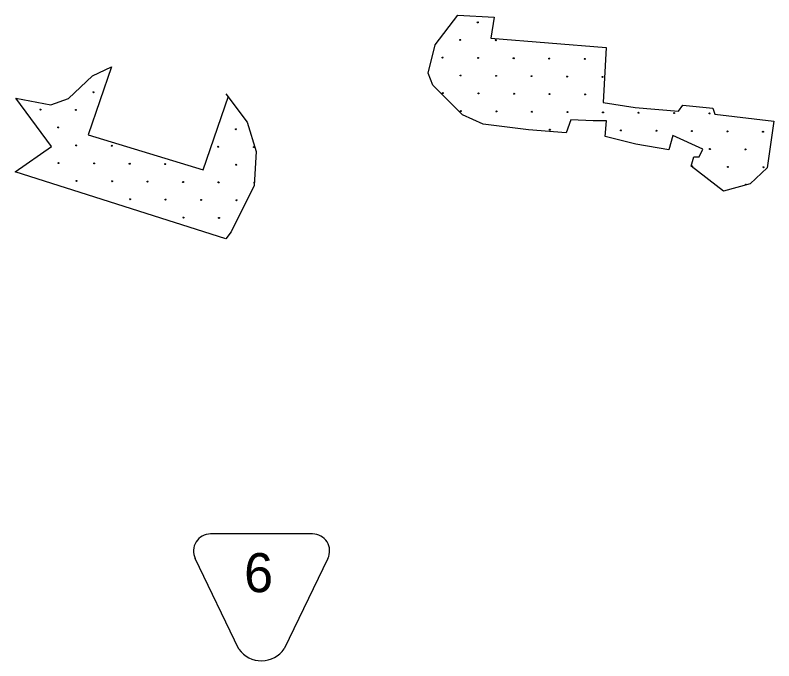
# Model space of a CAD drawing. Extents: x 1612280 to 1883141, y 560852 to 780851.
# Drawn here: x 1746581 to 1754794, y 688416 to 695400 of the extents above; entities that cross this region are included whole.
import ezdxf

# ---------------------------------------------------------------- set-up
doc = ezdxf.new("R2010")
doc.units = 0
for name, color, linetype in [('DESIGN - EROSION CONTROL - Devices', 7, 'Continuous'), ('DESIGN - ROW - Easement Linework and Patterning', 7, 'Continuous'), ('DESIGN - SCRATCH - User 1', 7, 'Continuous')]:
    doc.layers.add(name, color=color, linetype=linetype)

msp = doc.modelspace()

# ---------------------------------------------------------------- linework, layer by layer
at = {"layer": 'DESIGN - EROSION CONTROL - Devices'}
for centre in [(1751589.7, 695322.5), (1751589.7, 695322.5), (1751399.2, 695132.1), (1751399.2, 695132.1), (1751783.8, 695128.3), (1751783.8, 695128.3), (1751208.8, 694941.7), (1751208.8, 694941.7), (1751593.4, 694937.9), (1751593.4, 694937.9), (1751977.9, 694934.2), (1751977.9, 694934.2), (1752362.5, 694930.5), (1752362.5, 694930.5), (1752747, 694926.7), (1752747, 694926.7), (1751403, 694747.5), (1751403, 694747.5), (1751787.5, 694743.8), (1751787.5, 694743.8), (1752172.1, 694740.1), (1752172.1, 694740.1), (1752556.6, 694736.3), (1752556.6, 694736.3), (1752941.2, 694732.6), (1752941.2, 694732.6), (1747428.6, 694566), (1747428.6, 694566), (1751212.6, 694557.1), (1751212.6, 694557.1), (1751597.1, 694553.4), (1751597.1, 694553.4), (1751981.7, 694549.6), (1751981.7, 694549.6), (1752366.2, 694545.9), (1752366.2, 694545.9), (1752750.8, 694542.2), (1752750.8, 694542.2), (1746853.6, 694379.4), (1746853.6, 694379.4), (1747238.2, 694375.6), (1747238.2, 694375.6), (1751406.7, 694363), (1751406.7, 694363), (1751791.3, 694359.2), (1751791.3, 694359.2), (1752175.8, 694355.5), (1752175.8, 694355.5), (1752560.4, 694351.8), (1752560.4, 694351.8), (1752944.9, 694348), (1752944.9, 694348), (1753329.5, 694344.3), (1753329.5, 694344.3), (1753714, 694340.6), (1753714, 694340.6), (1754098.6, 694336.8), (1754098.6, 694336.8), (1747047.8, 694185.2), (1747047.8, 694185.2), (1748970.5, 694166.6), (1748970.5, 694166.6), (1752370, 694161.4), (1752370, 694161.4), (1753139.1, 694153.9), (1753139.1, 694153.9), (1753523.6, 694150.2), (1753523.6, 694150.2), (1753908.2, 694146.4), (1753908.2, 694146.4), (1754292.7, 694142.7), (1754292.7, 694142.7), (1754677.3, 694139), (1754677.3, 694139), (1747241.9, 693991.1), (1747241.9, 693991.1), (1747626.5, 693987.3), (1747626.5, 693987.3), (1748780.1, 693976.1), (1748780.1, 693976.1), (1749164.7, 693972.4), (1749164.7, 693972.4), (1754102.3, 693952.3), (1754102.3, 693952.3), (1754486.9, 693948.5), (1754486.9, 693948.5), (1747051.5, 693800.7), (1747051.5, 693800.7), (1747436.1, 693796.9), (1747436.1, 693796.9), (1747820.6, 693793.2), (1747820.6, 693793.2), (1748205.2, 693789.5), (1748205.2, 693789.5), (1748974.3, 693782), (1748974.3, 693782), (1754296.5, 693758.1), (1754296.5, 693758.1), (1754681, 693754.4), (1754681, 693754.4), (1747245.6, 693606.5), (1747245.6, 693606.5), (1747630.2, 693602.8), (1747630.2, 693602.8), (1748014.8, 693599.1), (1748014.8, 693599.1), (1748399.3, 693595.3), (1748399.3, 693595.3), (1748783.9, 693591.6), (1748783.9, 693591.6), (1747824.3, 693408.6), (1747824.3, 693408.6), (1748208.9, 693404.9), (1748208.9, 693404.9), (1748593.4, 693401.2), (1748593.4, 693401.2), (1748978, 693397.4), (1748978, 693397.4), (1748403, 693210.8), (1748403, 693210.8), (1748787.6, 693207), (1748787.6, 693207)]:
    msp.add_circle(centre, 5.28, dxfattribs=at)
for centre, start, end in [((1753911.9, 693761.9), 274.81455, 189.70023), ((1749168.4, 693587.9), 72.30323, 281.1212), ((1754490.6, 693564), 358.92863, 211.60093)]:
    msp.add_arc(centre, 5.28, start, end, dxfattribs=at)
at = {"layer": 'DESIGN - ROW - Easement Linework and Patterning'}
for p, q in [((1749800.5, 689788), (1748696.1, 689787.9)), ((1749800.5, 689788), (1748696.1, 689787.9)), ((1749004.2, 688542.2), (1748529.7, 689522.7)), ((1749004.2, 688542.2), (1748529.7, 689522.7)), ((1749966.8, 689522.7), (1749493.8, 688545.1)), ((1749966.8, 689522.7), (1749493.8, 688545.1))]:
    msp.add_line(p, q, dxfattribs=at)
for centre, radius, start, end in [((1748696.1, 689603.1), 184.8, 90.00122, 205.82361), ((1748696.1, 689603.1), 184.8, 90.00122, 205.82361), ((1749800.5, 689603.2), 184.8, 334.17993, 90.00122), ((1749800.5, 689603.2), 184.8, 334.17993, 90.00122), ((1749248, 688713.7), 298.1, 215.13706, 325.54514), ((1749248, 688713.7), 298.1, 215.13706, 325.54514)]:
    msp.add_arc(centre, radius, start, end, dxfattribs=at)
at = {"layer": 'DESIGN - SCRATCH - User 1'}
for points in [[(1751054, 694774.2), (1751126.8, 695078.8), (1751371.6, 695399.9)], [(1751054, 694774.2), (1751126.8, 695078.8), (1751371.6, 695399.9)], [(1751371.6, 695399.9), (1751765.3, 695380)], [(1751371.6, 695399.9), (1751765.3, 695380)], [(1751765.3, 695380), (1751732.3, 695151.6)], [(1751765.3, 695380), (1751732.3, 695151.6)], [(1751732.3, 695151.6), (1752979.6, 695049)], [(1751732.3, 695151.6), (1752979.6, 695049)], [(1752979.6, 695049), (1752946.5, 694456.3)], [(1752979.6, 695049), (1752946.5, 694456.3)], [(1746588.5, 694503.7), (1746968.2, 694430.7), (1747157.9, 694498.2), (1747419.1, 694742.8), (1747624.6, 694841)], [(1746588.5, 694503.7), (1746968.2, 694430.7), (1747157.9, 694498.2), (1747419.1, 694742.8), (1747624.6, 694841)], [(1747624.6, 694841), (1747371.3, 694107)], [(1747624.6, 694841), (1747371.3, 694107)], [(1752545.4, 694126.3), (1752136.9, 694161), (1751647.3, 694220.6), (1751425.6, 694323.2), (1751101.3, 694641.1), (1751054, 694774.2)], [(1752545.4, 694126.3), (1752136.9, 694161), (1751647.3, 694220.6), (1751425.6, 694323.2), (1751101.3, 694641.1), (1751054, 694774.2)], [(1748860.4, 694548.8), (1749092.1, 694241), (1749189.1, 693924.7), (1749168, 693557.9), (1748919.4, 693056.1), (1748861.2, 692979)], [(1748860.4, 694548.8), (1749092.1, 694241), (1749189.1, 693924.7), (1749168, 693557.9), (1748919.4, 693056.1), (1748861.2, 692979)], [(1746974.2, 693980.3), (1746588.5, 694503.7)], [(1746974.2, 693980.3), (1746588.5, 694503.7)], [(1748615.4, 693728.4), (1748889.9, 694523.5)], [(1748615.4, 693728.4), (1748889.9, 694523.5)], [(1752946.5, 694456.3), (1753293.9, 694400), (1753763.8, 694360.3)], [(1752946.5, 694456.3), (1753293.9, 694400), (1753763.8, 694360.3)], [(1753763.8, 694360.3), (1753808.4, 694424.9)], [(1753763.8, 694360.3), (1753808.4, 694424.9)], [(1753808.4, 694424.9), (1754132.7, 694395.1)], [(1753808.4, 694424.9), (1754132.7, 694395.1)], [(1754132.7, 694395.1), (1754155.8, 694328.9)], [(1754132.7, 694395.1), (1754155.8, 694328.9)], [(1754155.8, 694328.9), (1754794.4, 694252.7)], [(1754155.8, 694328.9), (1754794.4, 694252.7)], [(1752968.9, 694086.5), (1752983.8, 694255.4), (1752839.9, 694258.7), (1752596.7, 694267), (1752545.4, 694126.3)], [(1752968.9, 694086.5), (1752983.8, 694255.4), (1752839.9, 694258.7), (1752596.7, 694267), (1752545.4, 694126.3)], [(1754794.4, 694252.7), (1754721.6, 693749.5)], [(1754794.4, 694252.7), (1754721.6, 693749.5)], [(1747371.3, 694107), (1748615.4, 693728.4)], [(1747371.3, 694107), (1748615.4, 693728.4)], [(1753699.3, 694098.9), (1753657.1, 693944.2), (1753299.8, 694005.4), (1752968.9, 694086.5)], [(1753699.3, 694098.9), (1753657.1, 693944.2), (1753299.8, 694005.4), (1752968.9, 694086.5)], [(1754721.6, 693749.5), (1754539.7, 693575.8), (1754248.5, 693496.4), (1753897.8, 693767.9), (1753927.6, 693867.2), (1753987.1, 693867.2), (1754026.8, 693950), (1753699.3, 694098.9)], [(1754721.6, 693749.5), (1754539.7, 693575.8), (1754248.5, 693496.4), (1753897.8, 693767.9), (1753927.6, 693867.2), (1753987.1, 693867.2), (1754026.8, 693950), (1753699.3, 694098.9)], [(1746581, 693705.7), (1746974.2, 693980.3)], [(1746581, 693705.7), (1746974.2, 693980.3)], [(1748861.2, 692979), (1746581, 693705.7)], [(1748861.2, 692979), (1746581, 693705.7)]]:
    msp.add_lwpolyline(points, dxfattribs=at)

# ---------------------------------------------------------------- texts
at = {"layer": 'DESIGN - ROW - Easement Linework and Patterning'}
msp.add_text('6', height=422.4, rotation=0.00122, dxfattribs=at).set_placement((1749059.5, 689158.3))
msp.add_text('6', height=422.4, rotation=0.00122, dxfattribs=at).set_placement((1749059.5, 689158.3))

doc.saveas('drawing.dxf')
